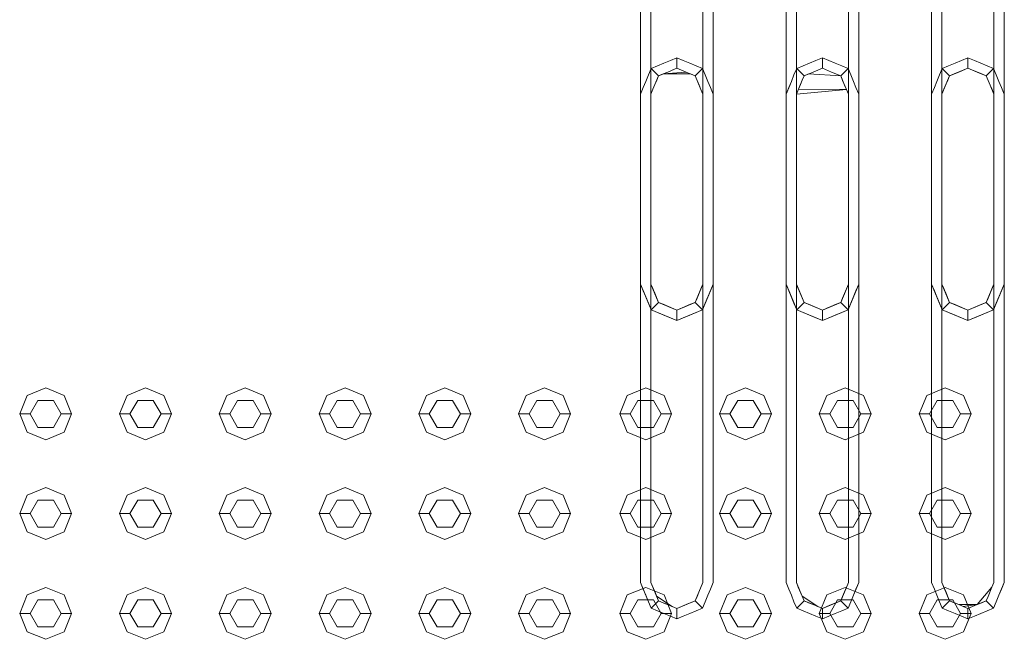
# Model space of a CAD drawing. Header units: millimetres. Extents: x 2 to 902, y -447 to 199.
# Tile 552 of 656: x 26.265 to 27.212, y 156.175 to 156.772. Entities that reach past the tile are written whole.
import ezdxf

# ---------------------------------------------------------------- set-up
doc = ezdxf.new("R2010")
doc.units = ezdxf.units.MM
doc.header["$MEASUREMENT"] = 0
doc.layers.add('IFC-Elemento construtivo genérico-Contorno', color=253, linetype='Continuous', lineweight=5)

msp = doc.modelspace()

# ---------------------------------------------------------------- linework, layer by layer
at = {"layer": 'IFC-Elemento construtivo genérico-Contorno', "color": 7, "lineweight": 5}
for p, q in [((26.86211, 156.51743), (26.86211, 156.98743)), ((26.87211, 156.51743), (26.87211, 156.98743)), ((26.92211, 156.51743), (26.92211, 156.98743)), ((26.93211, 156.51743), (26.93211, 156.98743)), ((27.00211, 156.51743), (27.00211, 156.98743)), ((27.01211, 156.51743), (27.01211, 156.98743)), ((27.06211, 156.51743), (27.06211, 156.98743)), ((27.07211, 156.51743), (27.07211, 156.98743)), ((27.14211, 156.51743), (27.14211, 156.98743)), ((27.15211, 156.51743), (27.15211, 156.98743)), ((27.20211, 156.51743), (27.20211, 156.98743)), ((27.21211, 156.51743), (27.21211, 156.98743)), ((26.88473, 156.73007), (26.89092, 156.73263)), ((26.89092, 156.73263), (26.89711, 156.7352)), ((26.89711, 156.7252), (26.89711, 156.7352)), ((26.89711, 156.7352), (26.90329, 156.73263)), ((26.90329, 156.73263), (26.90948, 156.73007)), ((27.02473, 156.73007), (27.03092, 156.73263)), ((27.03092, 156.73263), (27.03711, 156.7352)), ((27.03711, 156.7252), (27.03711, 156.7352)), ((27.03711, 156.7352), (27.04329, 156.73263)), ((27.04329, 156.73263), (27.04948, 156.73007)), ((27.16473, 156.73007), (27.17092, 156.73263)), ((27.17092, 156.73263), (27.17711, 156.7352)), ((27.17711, 156.7252), (27.17711, 156.7352)), ((27.17711, 156.7352), (27.18329, 156.73263)), ((27.18329, 156.73263), (27.18948, 156.73007)), ((26.86979, 156.71876), (26.87236, 156.72495)), ((26.87236, 156.72495), (26.87854, 156.72751)), ((26.87236, 156.72495), (26.87943, 156.71788)), ((26.87854, 156.72751), (26.88473, 156.73007)), ((26.87943, 156.71788), (26.88827, 156.72154)), ((26.88383, 156.7197), (26.90594, 156.72154)), ((26.88385, 156.7197), (26.88827, 156.72154)), ((26.88827, 156.72154), (26.89711, 156.7252)), ((26.88827, 156.72154), (26.89269, 156.72336)), ((26.89269, 156.72336), (26.89711, 156.7252)), ((26.89711, 156.7252), (26.90594, 156.72154)), ((26.89711, 156.7252), (26.90153, 156.72336)), ((26.90153, 156.72336), (26.90594, 156.72154)), ((26.90594, 156.72154), (26.91478, 156.71788)), ((26.90948, 156.73007), (26.91567, 156.72751)), ((26.91478, 156.71788), (26.92186, 156.72495)), ((26.91567, 156.72751), (26.92186, 156.72495)), ((26.92186, 156.72495), (26.92442, 156.71876)), ((27.00979, 156.71876), (27.01236, 156.72495)), ((27.01236, 156.72495), (27.01854, 156.72751)), ((27.01236, 156.72495), (27.01943, 156.71788)), ((27.01854, 156.72751), (27.02473, 156.73007)), ((27.01943, 156.71788), (27.02827, 156.72154)), ((27.02827, 156.72154), (27.03711, 156.7252)), ((27.03711, 156.7252), (27.04594, 156.72154)), ((27.04594, 156.72154), (27.05478, 156.71788)), ((27.04948, 156.73007), (27.05567, 156.72751)), ((27.05478, 156.71788), (27.06186, 156.72495)), ((27.05567, 156.72751), (27.06186, 156.72495)), ((27.06186, 156.72495), (27.06442, 156.71876)), ((27.14979, 156.71876), (27.15236, 156.72495)), ((27.15236, 156.72495), (27.15854, 156.72751)), ((27.15236, 156.72495), (27.15943, 156.71788)), ((27.15854, 156.72751), (27.16473, 156.73007)), ((27.15943, 156.71788), (27.17711, 156.7252)), ((27.15943, 156.71788), (27.16827, 156.72154)), ((27.16385, 156.7197), (27.17269, 156.72336)), ((27.16827, 156.72154), (27.17711, 156.7252)), ((27.17269, 156.72336), (27.17711, 156.7252)), ((27.17711, 156.7252), (27.18594, 156.72154)), ((27.17711, 156.7252), (27.18153, 156.72336)), ((27.18153, 156.72336), (27.19036, 156.7197)), ((27.18594, 156.72154), (27.19478, 156.71788)), ((27.18948, 156.73007), (27.19567, 156.72751)), ((27.19478, 156.71788), (27.20186, 156.72495)), ((27.19567, 156.72751), (27.20186, 156.72495)), ((27.20186, 156.72495), (27.20442, 156.71876)), ((26.86483, 156.70677), (26.86723, 156.71257)), ((26.86723, 156.71257), (26.86979, 156.71876)), ((26.876, 156.70958), (26.87943, 156.71788)), ((26.876, 156.70958), (26.87771, 156.71373)), ((26.87771, 156.71373), (26.87943, 156.71788)), ((26.87943, 156.71788), (26.88385, 156.7197)), ((26.88385, 156.7197), (26.91038, 156.7197)), ((26.91036, 156.7197), (26.91478, 156.71788)), ((26.91478, 156.71788), (26.91844, 156.70904)), ((26.91478, 156.71788), (26.91661, 156.71345)), ((26.91661, 156.71345), (26.92028, 156.70461)), ((26.92442, 156.71876), (26.92698, 156.71257)), ((26.92698, 156.71257), (26.92938, 156.70677)), ((27.00211, 156.7002), (27.00723, 156.71257)), ((27.00483, 156.70677), (27.00723, 156.71257)), ((27.00723, 156.71257), (27.00979, 156.71876)), ((27.01405, 156.7049), (27.01771, 156.71373)), ((27.016, 156.70958), (27.01771, 156.71373)), ((27.01771, 156.71373), (27.01943, 156.71788)), ((27.01943, 156.71788), (27.02385, 156.7197)), ((27.02385, 156.7197), (27.05478, 156.71788)), ((27.05478, 156.71788), (27.05844, 156.70904)), ((27.05478, 156.71788), (27.05661, 156.71345)), ((27.05661, 156.71345), (27.06028, 156.70461)), ((27.06442, 156.71876), (27.06698, 156.71257)), ((27.06698, 156.71257), (27.06938, 156.70677)), ((27.14483, 156.70677), (27.14723, 156.71257)), ((27.14723, 156.71257), (27.14979, 156.71876)), ((27.15211, 156.7002), (27.15943, 156.71788)), ((27.15405, 156.7049), (27.15943, 156.71788)), ((27.156, 156.70958), (27.15943, 156.71788)), ((27.156, 156.70958), (27.15771, 156.71373)), ((27.15771, 156.71373), (27.15943, 156.71788)), ((27.15943, 156.71788), (27.16385, 156.7197)), ((27.19036, 156.7197), (27.19478, 156.71788)), ((27.19478, 156.71788), (27.19844, 156.70904)), ((27.19478, 156.71788), (27.19661, 156.71345)), ((27.19661, 156.71345), (27.19844, 156.70904)), ((27.20442, 156.71876), (27.20698, 156.71257)), ((27.20698, 156.71257), (27.20938, 156.70677)), ((26.86211, 156.7002), (26.86483, 156.70677)), ((26.87211, 156.7002), (26.87405, 156.7049)), ((26.87405, 156.7049), (26.876, 156.70958)), ((26.91844, 156.70904), (26.92028, 156.70461)), ((26.92028, 156.70461), (26.92211, 156.7002)), ((26.92938, 156.70677), (26.93211, 156.7002)), ((27.00211, 156.7002), (27.00483, 156.70677)), ((27.01211, 156.7002), (27.01405, 156.7049)), ((27.01211, 156.7002), (27.06028, 156.70461)), ((27.01405, 156.7049), (27.016, 156.70958)), ((27.01405, 156.7049), (27.06028, 156.70461)), ((27.05844, 156.70904), (27.06028, 156.70461)), ((27.06028, 156.70461), (27.06211, 156.7002)), ((27.06938, 156.70677), (27.07211, 156.7002)), ((27.14211, 156.7002), (27.14483, 156.70677)), ((27.15211, 156.7002), (27.15405, 156.7049)), ((27.15405, 156.7049), (27.156, 156.70958)), ((27.19844, 156.70904), (27.20211, 156.7002)), ((27.19844, 156.70904), (27.20028, 156.70461)), ((27.20028, 156.70461), (27.20211, 156.7002)), ((27.20938, 156.70677), (27.21211, 156.7002)), ((26.86211, 156.2302), (26.86211, 156.7002)), ((26.87211, 156.2302), (26.87211, 156.7002)), ((26.92211, 156.2302), (26.92211, 156.7002)), ((26.93211, 156.2302), (26.93211, 156.7002)), ((27.00211, 156.2302), (27.00211, 156.7002)), ((27.01211, 156.2302), (27.01211, 156.7002)), ((27.06211, 156.2302), (27.06211, 156.7002)), ((27.07211, 156.2302), (27.07211, 156.7002)), ((27.14211, 156.2302), (27.14211, 156.7002)), ((27.15211, 156.2302), (27.15211, 156.7002)), ((27.20211, 156.2302), (27.20211, 156.7002)), ((27.21211, 156.2302), (27.21211, 156.7002)), ((26.86211, 156.51743), (26.86723, 156.50505)), ((26.86211, 156.51743), (26.86483, 156.51085)), ((26.86211, 156.51743), (26.86979, 156.49887)), ((26.86211, 156.51743), (26.87236, 156.49268)), ((26.87211, 156.51743), (26.87943, 156.49975)), ((26.87211, 156.51743), (26.87577, 156.50859)), ((26.87211, 156.51743), (26.8776, 156.50417)), ((26.87211, 156.51743), (26.87394, 156.51301)), ((26.87394, 156.51301), (26.87943, 156.49975)), ((26.91478, 156.49975), (26.92211, 156.51743)), ((26.9165, 156.5039), (26.92211, 156.51743)), ((26.91822, 156.50804), (26.92016, 156.51274)), ((26.92016, 156.51274), (26.92211, 156.51743)), ((26.92186, 156.49268), (26.93211, 156.51743)), ((26.92938, 156.51085), (26.93211, 156.51743)), ((27.00211, 156.51743), (27.00723, 156.50505)), ((27.00211, 156.51743), (27.00483, 156.51085)), ((27.00211, 156.51743), (27.00979, 156.49887)), ((27.00211, 156.51743), (27.01236, 156.49268)), ((27.01211, 156.51743), (27.01943, 156.49975)), ((27.01211, 156.51743), (27.01577, 156.50859)), ((27.01211, 156.51743), (27.0176, 156.50417)), ((27.01211, 156.51743), (27.01394, 156.51301)), ((27.01394, 156.51301), (27.01943, 156.49975)), ((27.05478, 156.49975), (27.06211, 156.51743)), ((27.0565, 156.5039), (27.06211, 156.51743)), ((27.05822, 156.50804), (27.06016, 156.51274)), ((27.06016, 156.51274), (27.06211, 156.51743)), ((27.06186, 156.49268), (27.07211, 156.51743)), ((27.06938, 156.51085), (27.07211, 156.51743)), ((27.14211, 156.51743), (27.14723, 156.50505)), ((27.14211, 156.51743), (27.14483, 156.51085)), ((27.14211, 156.51743), (27.14979, 156.49887)), ((27.14211, 156.51743), (27.15236, 156.49268)), ((27.15211, 156.51743), (27.15943, 156.49975)), ((27.15211, 156.51743), (27.15577, 156.50859)), ((27.15211, 156.51743), (27.1576, 156.50417)), ((27.15211, 156.51743), (27.15394, 156.51301)), ((27.15394, 156.51301), (27.15943, 156.49975)), ((27.19478, 156.49975), (27.20211, 156.51743)), ((27.1965, 156.5039), (27.20211, 156.51743)), ((27.19822, 156.50804), (27.20016, 156.51274)), ((27.20016, 156.51274), (27.20211, 156.51743)), ((27.20186, 156.49268), (27.21211, 156.51743)), ((27.20938, 156.51085), (27.21211, 156.51743)), ((26.86483, 156.51085), (26.86723, 156.50505)), ((26.86723, 156.50505), (26.87236, 156.49268)), ((26.87577, 156.50859), (26.87943, 156.49975)), ((26.8776, 156.50417), (26.87943, 156.49975)), ((26.91478, 156.49975), (26.9165, 156.5039)), ((26.9165, 156.5039), (26.91822, 156.50804)), ((26.92186, 156.49268), (26.92938, 156.51085)), ((26.92186, 156.49268), (26.92698, 156.50505)), ((26.92442, 156.49887), (26.92698, 156.50505)), ((27.00483, 156.51085), (27.00723, 156.50505)), ((27.00723, 156.50505), (27.01236, 156.49268)), ((27.01577, 156.50859), (27.01943, 156.49975)), ((27.0176, 156.50417), (27.01943, 156.49975)), ((27.05478, 156.49975), (27.0565, 156.5039)), ((27.0565, 156.5039), (27.05822, 156.50804)), ((27.06186, 156.49268), (27.06938, 156.51085)), ((27.06186, 156.49268), (27.06698, 156.50505)), ((27.06442, 156.49887), (27.06698, 156.50505)), ((27.14483, 156.51085), (27.14723, 156.50505)), ((27.14723, 156.50505), (27.15236, 156.49268)), ((27.15577, 156.50859), (27.15943, 156.49975)), ((27.1576, 156.50417), (27.15943, 156.49975)), ((27.19478, 156.49975), (27.1965, 156.5039)), ((27.1965, 156.5039), (27.19822, 156.50804)), ((27.20186, 156.49268), (27.20938, 156.51085)), ((27.20186, 156.49268), (27.20698, 156.50505)), ((27.20442, 156.49887), (27.20698, 156.50505)), ((26.86979, 156.49887), (26.87236, 156.49268)), ((26.87236, 156.49268), (26.87943, 156.49975)), ((26.87943, 156.49975), (26.89711, 156.49243)), ((26.87943, 156.49975), (26.88827, 156.49609)), ((26.87943, 156.49975), (26.89269, 156.49426)), ((26.87943, 156.49975), (26.88385, 156.49792)), ((26.88385, 156.49792), (26.89711, 156.49243)), ((26.88827, 156.49609), (26.89711, 156.49243)), ((26.89269, 156.49426), (26.89711, 156.49243)), ((26.89711, 156.49243), (26.91478, 156.49975)), ((26.89711, 156.49243), (26.91036, 156.49792)), ((26.89711, 156.49243), (26.90594, 156.49609)), ((26.89711, 156.49243), (26.90153, 156.49426)), ((26.90153, 156.49426), (26.91478, 156.49975)), ((26.90594, 156.49609), (26.91478, 156.49975)), ((26.91036, 156.49792), (26.91478, 156.49975)), ((26.91478, 156.49975), (26.92186, 156.49268)), ((26.92186, 156.49268), (26.92442, 156.49887)), ((27.00979, 156.49887), (27.01236, 156.49268)), ((27.01236, 156.49268), (27.01943, 156.49975)), ((27.01943, 156.49975), (27.03711, 156.49243)), ((27.01943, 156.49975), (27.02827, 156.49609)), ((27.01943, 156.49975), (27.03269, 156.49426)), ((27.01943, 156.49975), (27.02385, 156.49792)), ((27.02385, 156.49792), (27.03711, 156.49243)), ((27.02827, 156.49609), (27.03711, 156.49243)), ((27.03269, 156.49426), (27.03711, 156.49243)), ((27.03711, 156.49243), (27.05478, 156.49975)), ((27.03711, 156.49243), (27.05036, 156.49792)), ((27.03711, 156.49243), (27.04594, 156.49609)), ((27.03711, 156.49243), (27.04153, 156.49426)), ((27.04153, 156.49426), (27.05478, 156.49975)), ((27.04594, 156.49609), (27.05478, 156.49975)), ((27.05036, 156.49792), (27.05478, 156.49975)), ((27.05478, 156.49975), (27.06186, 156.49268)), ((27.06186, 156.49268), (27.06442, 156.49887)), ((27.14979, 156.49887), (27.15236, 156.49268)), ((27.15236, 156.49268), (27.15943, 156.49975)), ((27.15943, 156.49975), (27.17711, 156.49243)), ((27.15943, 156.49975), (27.16827, 156.49609)), ((27.15943, 156.49975), (27.17269, 156.49426)), ((27.15943, 156.49975), (27.16385, 156.49792)), ((27.16385, 156.49792), (27.17711, 156.49243)), ((27.16827, 156.49609), (27.17711, 156.49243)), ((27.17269, 156.49426), (27.17711, 156.49243)), ((27.17711, 156.49243), (27.19478, 156.49975)), ((27.17711, 156.49243), (27.19036, 156.49792)), ((27.17711, 156.49243), (27.18594, 156.49609)), ((27.17711, 156.49243), (27.18153, 156.49426)), ((27.18153, 156.49426), (27.19478, 156.49975)), ((27.18594, 156.49609), (27.19478, 156.49975)), ((27.19036, 156.49792), (27.19478, 156.49975)), ((27.19478, 156.49975), (27.20186, 156.49268)), ((27.20186, 156.49268), (27.20442, 156.49887)), ((26.87236, 156.49268), (26.89711, 156.48243)), ((26.87236, 156.49268), (26.88473, 156.48755)), ((26.87236, 156.49268), (26.87854, 156.49012)), ((26.87236, 156.49268), (26.89092, 156.48499)), ((26.87854, 156.49012), (26.89711, 156.48243)), ((26.88473, 156.48755), (26.89711, 156.48243)), ((26.89092, 156.48499), (26.89711, 156.48243)), ((26.89711, 156.48243), (26.92186, 156.49268)), ((26.89711, 156.48243), (26.89711, 156.49243)), ((26.89711, 156.48243), (26.91567, 156.49012)), ((26.89711, 156.48243), (26.90948, 156.48755)), ((26.89711, 156.48243), (26.90329, 156.48499)), ((26.90329, 156.48499), (26.92186, 156.49268)), ((26.90948, 156.48755), (26.92186, 156.49268)), ((26.91567, 156.49012), (26.92186, 156.49268)), ((27.01236, 156.49268), (27.03711, 156.48243)), ((27.01236, 156.49268), (27.02473, 156.48755)), ((27.01236, 156.49268), (27.01854, 156.49012)), ((27.01236, 156.49268), (27.03092, 156.48499)), ((27.01854, 156.49012), (27.03711, 156.48243)), ((27.02473, 156.48755), (27.03711, 156.48243)), ((27.03092, 156.48499), (27.03711, 156.48243)), ((27.03711, 156.48243), (27.06186, 156.49268)), ((27.03711, 156.48243), (27.03711, 156.49243)), ((27.03711, 156.48243), (27.05567, 156.49012)), ((27.03711, 156.48243), (27.04948, 156.48755)), ((27.03711, 156.48243), (27.04329, 156.48499)), ((27.04329, 156.48499), (27.06186, 156.49268)), ((27.04948, 156.48755), (27.06186, 156.49268)), ((27.05567, 156.49012), (27.06186, 156.49268)), ((27.15236, 156.49268), (27.17711, 156.48243)), ((27.15236, 156.49268), (27.16473, 156.48755)), ((27.15236, 156.49268), (27.15854, 156.49012)), ((27.15236, 156.49268), (27.17092, 156.48499)), ((27.15854, 156.49012), (27.17711, 156.48243)), ((27.16473, 156.48755), (27.17711, 156.48243)), ((27.17092, 156.48499), (27.17711, 156.48243)), ((27.17711, 156.48243), (27.20186, 156.49268)), ((27.17711, 156.48243), (27.17711, 156.49243)), ((27.17711, 156.48243), (27.19567, 156.49012)), ((27.17711, 156.48243), (27.18948, 156.48755)), ((27.17711, 156.48243), (27.18329, 156.48499)), ((27.18329, 156.48499), (27.20186, 156.49268)), ((27.18948, 156.48755), (27.20186, 156.49268)), ((27.19567, 156.49012), (27.20186, 156.49268)), ((26.26492, 156.39243), (26.27225, 156.41011)), ((26.27225, 156.41011), (26.28992, 156.41743)), ((26.28992, 156.41743), (26.3076, 156.41011)), ((26.3076, 156.41011), (26.31492, 156.39243)), ((26.36092, 156.39243), (26.36825, 156.41011)), ((26.36825, 156.41011), (26.38592, 156.41743)), ((26.38592, 156.41743), (26.4036, 156.41011)), ((26.4036, 156.41011), (26.41092, 156.39243)), ((26.45692, 156.39243), (26.46425, 156.41011)), ((26.46425, 156.41011), (26.48192, 156.41743)), ((26.48192, 156.41743), (26.4996, 156.41011)), ((26.4996, 156.41011), (26.50692, 156.39243)), ((26.55292, 156.39243), (26.56025, 156.41011)), ((26.56025, 156.41011), (26.57792, 156.41743)), ((26.57792, 156.41743), (26.5956, 156.41011)), ((26.5956, 156.41011), (26.60292, 156.39243)), ((26.64892, 156.39243), (26.65625, 156.41011)), ((26.65625, 156.41011), (26.67392, 156.41743)), ((26.67392, 156.41743), (26.6916, 156.41011)), ((26.6916, 156.41011), (26.69892, 156.39243)), ((26.74492, 156.39243), (26.75225, 156.41011)), ((26.75225, 156.41011), (26.76992, 156.41743)), ((26.76992, 156.41743), (26.7876, 156.41011)), ((26.7876, 156.41011), (26.79492, 156.39243)), ((26.84211, 156.39243), (26.84943, 156.41011)), ((26.84943, 156.41011), (26.86711, 156.41743)), ((26.86711, 156.41743), (26.88478, 156.41011)), ((26.88478, 156.41011), (26.89211, 156.39243)), ((26.93811, 156.39243), (26.94543, 156.41011)), ((26.94543, 156.41011), (26.96311, 156.41743)), ((26.96311, 156.41743), (26.98078, 156.41011)), ((26.98078, 156.41011), (26.98811, 156.39243)), ((27.03411, 156.39243), (27.04143, 156.41011)), ((27.04143, 156.41011), (27.05911, 156.41743)), ((27.05911, 156.41743), (27.07678, 156.41011)), ((27.07678, 156.41011), (27.08411, 156.39243)), ((27.13011, 156.39243), (27.13743, 156.41011)), ((27.13743, 156.41011), (27.15511, 156.41743)), ((27.15511, 156.41743), (27.17278, 156.41011)), ((27.17278, 156.41011), (27.18011, 156.39243)), ((26.27492, 156.39243), (26.28242, 156.40542)), ((26.28242, 156.40542), (26.29742, 156.40542)), ((26.29742, 156.40542), (26.30492, 156.39243)), ((26.37092, 156.39243), (26.37842, 156.40542)), ((26.37842, 156.40542), (26.39342, 156.40542)), ((26.39342, 156.40542), (26.40092, 156.39243)), ((26.46692, 156.39243), (26.47442, 156.40542)), ((26.47442, 156.40542), (26.48942, 156.40542)), ((26.48942, 156.40542), (26.49692, 156.39243)), ((26.56292, 156.39243), (26.57042, 156.40542)), ((26.57042, 156.40542), (26.58542, 156.40542)), ((26.58542, 156.40542), (26.59292, 156.39243)), ((26.65892, 156.39243), (26.66642, 156.40542)), ((26.66642, 156.40542), (26.68142, 156.40542)), ((26.68142, 156.40542), (26.68892, 156.39243)), ((26.75492, 156.39243), (26.76242, 156.40542)), ((26.76242, 156.40542), (26.77742, 156.40542)), ((26.77742, 156.40542), (26.78492, 156.39243)), ((26.85211, 156.39243), (26.85961, 156.40542)), ((26.85961, 156.40542), (26.87461, 156.40542)), ((26.87461, 156.40542), (26.88211, 156.39243)), ((26.94811, 156.39243), (26.95561, 156.40542)), ((26.95561, 156.40542), (26.97061, 156.40542)), ((26.97061, 156.40542), (26.97811, 156.39243)), ((27.04411, 156.39243), (27.05161, 156.40542)), ((27.05161, 156.40542), (27.06661, 156.40542)), ((27.06661, 156.40542), (27.07411, 156.39243)), ((27.14011, 156.39243), (27.14761, 156.40542)), ((27.14761, 156.40542), (27.16261, 156.40542)), ((27.16261, 156.40542), (27.17011, 156.39243)), ((26.26492, 156.39243), (26.27492, 156.39243)), ((26.26492, 156.39243), (26.27225, 156.37475)), ((26.27492, 156.39243), (26.28242, 156.37944)), ((26.29742, 156.37944), (26.30492, 156.39243)), ((26.30492, 156.39243), (26.31492, 156.39243)), ((26.3076, 156.37475), (26.31492, 156.39243)), ((26.36092, 156.39243), (26.37092, 156.39243)), ((26.36092, 156.39243), (26.36825, 156.37475)), ((26.37092, 156.39243), (26.37842, 156.37944)), ((26.39342, 156.37944), (26.40092, 156.39243)), ((26.40092, 156.39243), (26.41092, 156.39243)), ((26.4036, 156.37475), (26.41092, 156.39243)), ((26.45692, 156.39243), (26.46692, 156.39243)), ((26.45692, 156.39243), (26.46425, 156.37475)), ((26.46692, 156.39243), (26.47442, 156.37944)), ((26.48942, 156.37944), (26.49692, 156.39243)), ((26.49692, 156.39243), (26.50692, 156.39243)), ((26.4996, 156.37475), (26.50692, 156.39243)), ((26.55292, 156.39243), (26.56292, 156.39243)), ((26.55292, 156.39243), (26.56025, 156.37475)), ((26.56292, 156.39243), (26.57042, 156.37944)), ((26.58542, 156.37944), (26.59292, 156.39243)), ((26.59292, 156.39243), (26.60292, 156.39243)), ((26.5956, 156.37475), (26.60292, 156.39243)), ((26.64892, 156.39243), (26.65892, 156.39243)), ((26.64892, 156.39243), (26.65625, 156.37475)), ((26.65892, 156.39243), (26.66642, 156.37944)), ((26.68142, 156.37944), (26.68892, 156.39243)), ((26.68892, 156.39243), (26.69892, 156.39243)), ((26.6916, 156.37475), (26.69892, 156.39243)), ((26.74492, 156.39243), (26.75492, 156.39243)), ((26.74492, 156.39243), (26.75225, 156.37475)), ((26.75492, 156.39243), (26.76242, 156.37944)), ((26.77742, 156.37944), (26.78492, 156.39243)), ((26.78492, 156.39243), (26.79492, 156.39243)), ((26.7876, 156.37475), (26.79492, 156.39243)), ((26.84211, 156.39243), (26.85211, 156.39243)), ((26.84211, 156.39243), (26.84943, 156.37475)), ((26.85211, 156.39243), (26.85961, 156.37944)), ((26.87461, 156.37944), (26.88211, 156.39243)), ((26.88211, 156.39243), (26.89211, 156.39243)), ((26.88478, 156.37475), (26.89211, 156.39243)), ((26.93811, 156.39243), (26.94811, 156.39243)), ((26.93811, 156.39243), (26.94543, 156.37475)), ((26.94811, 156.39243), (26.95561, 156.37944)), ((26.97061, 156.37944), (26.97811, 156.39243)), ((26.97811, 156.39243), (26.98811, 156.39243)), ((26.98078, 156.37475), (26.98811, 156.39243)), ((27.03411, 156.39243), (27.04411, 156.39243)), ((27.03411, 156.39243), (27.04143, 156.37475)), ((27.04411, 156.39243), (27.05161, 156.37944)), ((27.06661, 156.37944), (27.07411, 156.39243)), ((27.07411, 156.39243), (27.08411, 156.39243)), ((27.07678, 156.37475), (27.08411, 156.39243)), ((27.13011, 156.39243), (27.14011, 156.39243)), ((27.13011, 156.39243), (27.13743, 156.37475)), ((27.14011, 156.39243), (27.14761, 156.37944)), ((27.16261, 156.37944), (27.17011, 156.39243)), ((27.17011, 156.39243), (27.18011, 156.39243)), ((27.17278, 156.37475), (27.18011, 156.39243)), ((26.27225, 156.37475), (26.28992, 156.36743)), ((26.28242, 156.37944), (26.29742, 156.37944)), ((26.28992, 156.36743), (26.3076, 156.37475)), ((26.36825, 156.37475), (26.38592, 156.36743)), ((26.37842, 156.37944), (26.39342, 156.37944)), ((26.38592, 156.36743), (26.4036, 156.37475)), ((26.46425, 156.37475), (26.48192, 156.36743)), ((26.47442, 156.37944), (26.48942, 156.37944)), ((26.48192, 156.36743), (26.4996, 156.37475)), ((26.56025, 156.37475), (26.57792, 156.36743)), ((26.57042, 156.37944), (26.58542, 156.37944)), ((26.57792, 156.36743), (26.5956, 156.37475)), ((26.65625, 156.37475), (26.67392, 156.36743)), ((26.66642, 156.37944), (26.68142, 156.37944)), ((26.67392, 156.36743), (26.6916, 156.37475)), ((26.75225, 156.37475), (26.76992, 156.36743)), ((26.76242, 156.37944), (26.77742, 156.37944)), ((26.76992, 156.36743), (26.7876, 156.37475)), ((26.84943, 156.37475), (26.86711, 156.36743)), ((26.85961, 156.37944), (26.87461, 156.37944)), ((26.86711, 156.36743), (26.88478, 156.37475)), ((26.94543, 156.37475), (26.96311, 156.36743)), ((26.95561, 156.37944), (26.97061, 156.37944)), ((26.96311, 156.36743), (26.98078, 156.37475)), ((27.04143, 156.37475), (27.05911, 156.36743)), ((27.05161, 156.37944), (27.06661, 156.37944)), ((27.05911, 156.36743), (27.07678, 156.37475)), ((27.13743, 156.37475), (27.15511, 156.36743)), ((27.14761, 156.37944), (27.16261, 156.37944)), ((27.15511, 156.36743), (27.17278, 156.37475)), ((26.26492, 156.29643), (26.27225, 156.31411)), ((26.27225, 156.31411), (26.28992, 156.32143)), ((26.28992, 156.32143), (26.3076, 156.31411)), ((26.3076, 156.31411), (26.31492, 156.29643)), ((26.36092, 156.29643), (26.36825, 156.31411)), ((26.36825, 156.31411), (26.38592, 156.32143)), ((26.38592, 156.32143), (26.4036, 156.31411)), ((26.4036, 156.31411), (26.41092, 156.29643)), ((26.45692, 156.29643), (26.46425, 156.31411)), ((26.46425, 156.31411), (26.48192, 156.32143)), ((26.48192, 156.32143), (26.4996, 156.31411)), ((26.4996, 156.31411), (26.50692, 156.29643)), ((26.55292, 156.29643), (26.56025, 156.31411)), ((26.56025, 156.31411), (26.57792, 156.32143)), ((26.57792, 156.32143), (26.5956, 156.31411)), ((26.5956, 156.31411), (26.60292, 156.29643)), ((26.64892, 156.29643), (26.65625, 156.31411)), ((26.65625, 156.31411), (26.67392, 156.32143)), ((26.67392, 156.32143), (26.6916, 156.31411)), ((26.6916, 156.31411), (26.69892, 156.29643)), ((26.74492, 156.29643), (26.75225, 156.31411)), ((26.75225, 156.31411), (26.76992, 156.32143)), ((26.76992, 156.32143), (26.7876, 156.31411)), ((26.7876, 156.31411), (26.79492, 156.29643)), ((26.84211, 156.29643), (26.84943, 156.31411)), ((26.84943, 156.31411), (26.86711, 156.32143)), ((26.86711, 156.32143), (26.88478, 156.31411)), ((26.88478, 156.31411), (26.89211, 156.29643)), ((26.93811, 156.29643), (26.94543, 156.31411)), ((26.94543, 156.31411), (26.96311, 156.32143)), ((26.96311, 156.32143), (26.98078, 156.31411)), ((26.98078, 156.31411), (26.98811, 156.29643)), ((27.03411, 156.29643), (27.04143, 156.31411)), ((27.04143, 156.31411), (27.05911, 156.32143)), ((27.05911, 156.32143), (27.07678, 156.31411)), ((27.07678, 156.31411), (27.08411, 156.29643)), ((27.13011, 156.29643), (27.13743, 156.31411)), ((27.13743, 156.31411), (27.15511, 156.32143)), ((27.15511, 156.32143), (27.17278, 156.31411)), ((27.17278, 156.31411), (27.18011, 156.29643)), ((26.27492, 156.29643), (26.28242, 156.30942)), ((26.28242, 156.30942), (26.29742, 156.30942)), ((26.29742, 156.30942), (26.30492, 156.29643)), ((26.37092, 156.29643), (26.37842, 156.30942)), ((26.37842, 156.30942), (26.39342, 156.30942)), ((26.39342, 156.30942), (26.40092, 156.29643)), ((26.46692, 156.29643), (26.47442, 156.30942)), ((26.47442, 156.30942), (26.48942, 156.30942)), ((26.48942, 156.30942), (26.49692, 156.29643)), ((26.56292, 156.29643), (26.57042, 156.30942)), ((26.57042, 156.30942), (26.58542, 156.30942)), ((26.58542, 156.30942), (26.59292, 156.29643)), ((26.65892, 156.29643), (26.66642, 156.30942)), ((26.66642, 156.30942), (26.68142, 156.30942)), ((26.68142, 156.30942), (26.68892, 156.29643)), ((26.75492, 156.29643), (26.76242, 156.30942)), ((26.76242, 156.30942), (26.77742, 156.30942)), ((26.77742, 156.30942), (26.78492, 156.29643)), ((26.85211, 156.29643), (26.85961, 156.30942)), ((26.85961, 156.30942), (26.87461, 156.30942)), ((26.87461, 156.30942), (26.88211, 156.29643)), ((26.94811, 156.29643), (26.95561, 156.30942)), ((26.95561, 156.30942), (26.97061, 156.30942)), ((26.97061, 156.30942), (26.97811, 156.29643)), ((27.04411, 156.29643), (27.05161, 156.30942)), ((27.05161, 156.30942), (27.06661, 156.30942)), ((27.06661, 156.30942), (27.07411, 156.29643)), ((27.14011, 156.29643), (27.14761, 156.30942)), ((27.14761, 156.30942), (27.16261, 156.30942)), ((27.16261, 156.30942), (27.17011, 156.29643)), ((26.26492, 156.29643), (26.27492, 156.29643)), ((26.26492, 156.29643), (26.27225, 156.27875)), ((26.27492, 156.29643), (26.28242, 156.28344)), ((26.29742, 156.28344), (26.30492, 156.29643)), ((26.30492, 156.29643), (26.31492, 156.29643)), ((26.3076, 156.27875), (26.31492, 156.29643)), ((26.36092, 156.29643), (26.37092, 156.29643)), ((26.36092, 156.29643), (26.36825, 156.27875)), ((26.37092, 156.29643), (26.37842, 156.28344)), ((26.39342, 156.28344), (26.40092, 156.29643)), ((26.40092, 156.29643), (26.41092, 156.29643)), ((26.4036, 156.27875), (26.41092, 156.29643)), ((26.45692, 156.29643), (26.46692, 156.29643)), ((26.45692, 156.29643), (26.46425, 156.27875)), ((26.46692, 156.29643), (26.47442, 156.28344)), ((26.48942, 156.28344), (26.49692, 156.29643)), ((26.49692, 156.29643), (26.50692, 156.29643)), ((26.4996, 156.27875), (26.50692, 156.29643)), ((26.55292, 156.29643), (26.56292, 156.29643)), ((26.55292, 156.29643), (26.56025, 156.27875)), ((26.56292, 156.29643), (26.57042, 156.28344)), ((26.58542, 156.28344), (26.59292, 156.29643)), ((26.59292, 156.29643), (26.60292, 156.29643)), ((26.5956, 156.27875), (26.60292, 156.29643)), ((26.64892, 156.29643), (26.65892, 156.29643)), ((26.64892, 156.29643), (26.65625, 156.27875)), ((26.65892, 156.29643), (26.66642, 156.28344)), ((26.68142, 156.28344), (26.68892, 156.29643)), ((26.68892, 156.29643), (26.69892, 156.29643)), ((26.6916, 156.27875), (26.69892, 156.29643)), ((26.74492, 156.29643), (26.75492, 156.29643)), ((26.74492, 156.29643), (26.75225, 156.27875)), ((26.75492, 156.29643), (26.76242, 156.28344)), ((26.77742, 156.28344), (26.78492, 156.29643)), ((26.78492, 156.29643), (26.79492, 156.29643)), ((26.7876, 156.27875), (26.79492, 156.29643)), ((26.84211, 156.29643), (26.85211, 156.29643)), ((26.84211, 156.29643), (26.84943, 156.27875)), ((26.85211, 156.29643), (26.85961, 156.28344)), ((26.87461, 156.28344), (26.88211, 156.29643)), ((26.88211, 156.29643), (26.89211, 156.29643)), ((26.88478, 156.27875), (26.89211, 156.29643)), ((26.93811, 156.29643), (26.94811, 156.29643)), ((26.93811, 156.29643), (26.94543, 156.27875)), ((26.94811, 156.29643), (26.95561, 156.28344)), ((26.97061, 156.28344), (26.97811, 156.29643)), ((26.97811, 156.29643), (26.98811, 156.29643)), ((26.98078, 156.27875), (26.98811, 156.29643)), ((27.03411, 156.29643), (27.04411, 156.29643)), ((27.03411, 156.29643), (27.04143, 156.27875)), ((27.04411, 156.29643), (27.05161, 156.28344)), ((27.06661, 156.28344), (27.07411, 156.29643)), ((27.07411, 156.29643), (27.08411, 156.29643)), ((27.07678, 156.27875), (27.08411, 156.29643)), ((27.13011, 156.29643), (27.14011, 156.29643)), ((27.13011, 156.29643), (27.13743, 156.27875)), ((27.14011, 156.29643), (27.14761, 156.28344)), ((27.16261, 156.28344), (27.17011, 156.29643)), ((27.17011, 156.29643), (27.18011, 156.29643)), ((27.17278, 156.27875), (27.18011, 156.29643)), ((26.27225, 156.27875), (26.28992, 156.27143)), ((26.28242, 156.28344), (26.29742, 156.28344)), ((26.28992, 156.27143), (26.3076, 156.27875)), ((26.36825, 156.27875), (26.38592, 156.27143)), ((26.37842, 156.28344), (26.39342, 156.28344)), ((26.38592, 156.27143), (26.4036, 156.27875)), ((26.46425, 156.27875), (26.48192, 156.27143)), ((26.47442, 156.28344), (26.48942, 156.28344)), ((26.48192, 156.27143), (26.4996, 156.27875)), ((26.56025, 156.27875), (26.57792, 156.27143)), ((26.57042, 156.28344), (26.58542, 156.28344)), ((26.57792, 156.27143), (26.5956, 156.27875)), ((26.65625, 156.27875), (26.67392, 156.27143)), ((26.66642, 156.28344), (26.68142, 156.28344)), ((26.67392, 156.27143), (26.6916, 156.27875)), ((26.75225, 156.27875), (26.76992, 156.27143)), ((26.76242, 156.28344), (26.77742, 156.28344)), ((26.76992, 156.27143), (26.7876, 156.27875)), ((26.84943, 156.27875), (26.86711, 156.27143)), ((26.85961, 156.28344), (26.87461, 156.28344)), ((26.86711, 156.27143), (26.88478, 156.27875)), ((26.94543, 156.27875), (26.96311, 156.27143)), ((26.95561, 156.28344), (26.97061, 156.28344)), ((26.96311, 156.27143), (26.98078, 156.27875)), ((27.04143, 156.27875), (27.05911, 156.27143)), ((27.05161, 156.28344), (27.06661, 156.28344)), ((27.05911, 156.27143), (27.07678, 156.27875)), ((27.13743, 156.27875), (27.15511, 156.27143)), ((27.14761, 156.28344), (27.16261, 156.28344)), ((27.15511, 156.27143), (27.17278, 156.27875)), ((26.86211, 156.2302), (26.86483, 156.22363)), ((26.86211, 156.2302), (26.86979, 156.21163)), ((26.87211, 156.2302), (26.87394, 156.22578)), ((26.87211, 156.2302), (26.87577, 156.22136)), ((26.91822, 156.2208), (26.92211, 156.2302)), ((26.92938, 156.22363), (26.93211, 156.2302)), ((27.00211, 156.2302), (27.00483, 156.22363)), ((27.01211, 156.2302), (27.01394, 156.22578)), ((27.01211, 156.2302), (27.01577, 156.22136)), ((27.05822, 156.2208), (27.06211, 156.2302)), ((27.06698, 156.21783), (27.07211, 156.2302)), ((27.06938, 156.22363), (27.07211, 156.2302)), ((27.14211, 156.2302), (27.14483, 156.22363)), ((27.15211, 156.2302), (27.15577, 156.22136)), ((27.15211, 156.2302), (27.15943, 156.21252)), ((27.15211, 156.2302), (27.15394, 156.22578)), ((27.20016, 156.2255), (27.20211, 156.2302)), ((27.20698, 156.21783), (27.21211, 156.2302)), ((27.20938, 156.22363), (27.21211, 156.2302)), ((26.27225, 156.21811), (26.28992, 156.22543)), ((26.28992, 156.22543), (26.3076, 156.21811)), ((26.36825, 156.21811), (26.38592, 156.22543)), ((26.38592, 156.22543), (26.4036, 156.21811)), ((26.46425, 156.21811), (26.48192, 156.22543)), ((26.48192, 156.22543), (26.4996, 156.21811)), ((26.56025, 156.21811), (26.57792, 156.22543)), ((26.57792, 156.22543), (26.5956, 156.21811)), ((26.65625, 156.21811), (26.67392, 156.22543)), ((26.67392, 156.22543), (26.6916, 156.21811)), ((26.75225, 156.21811), (26.76992, 156.22543)), ((26.76992, 156.22543), (26.7876, 156.21811)), ((26.84943, 156.21811), (26.86711, 156.22543)), ((26.86483, 156.22363), (26.86723, 156.21783)), ((26.86711, 156.22543), (26.88478, 156.21811)), ((26.87394, 156.22578), (26.8776, 156.21694)), ((26.87577, 156.22136), (26.87943, 156.21252)), ((26.91478, 156.21252), (26.91822, 156.2208)), ((26.9165, 156.21666), (26.91822, 156.2208)), ((26.92698, 156.21783), (26.92938, 156.22363)), ((26.94543, 156.21811), (26.96311, 156.22543)), ((26.96311, 156.22543), (26.98078, 156.21811)), ((27.00483, 156.22363), (27.00723, 156.21783)), ((27.01394, 156.22578), (27.0176, 156.21694)), ((27.01577, 156.22136), (27.01943, 156.21252)), ((27.04143, 156.21811), (27.05911, 156.22543)), ((27.05478, 156.21252), (27.05822, 156.2208)), ((27.0565, 156.21666), (27.06016, 156.2255)), ((27.05911, 156.22543), (27.07678, 156.21811)), ((27.06698, 156.21783), (27.06938, 156.22363)), ((27.13743, 156.21811), (27.15511, 156.22543)), ((27.14483, 156.22363), (27.14723, 156.21783)), ((27.15394, 156.22578), (27.15577, 156.22136)), ((27.15511, 156.22543), (27.17278, 156.21811)), ((27.15577, 156.22136), (27.1576, 156.21694)), ((27.15577, 156.22136), (27.15943, 156.21252)), ((27.18594, 156.20886), (27.20016, 156.2255)), ((27.1965, 156.21666), (27.20016, 156.2255)), ((27.20698, 156.21783), (27.20938, 156.22363)), ((26.26492, 156.20043), (26.27225, 156.21811)), ((26.27492, 156.20043), (26.28242, 156.21342)), ((26.28242, 156.21342), (26.29742, 156.21342)), ((26.29742, 156.21342), (26.30492, 156.20043)), ((26.3076, 156.21811), (26.31492, 156.20043)), ((26.36092, 156.20043), (26.36825, 156.21811)), ((26.37092, 156.20043), (26.37842, 156.21342)), ((26.37842, 156.21342), (26.39342, 156.21342)), ((26.39342, 156.21342), (26.40092, 156.20043)), ((26.4036, 156.21811), (26.41092, 156.20043)), ((26.45692, 156.20043), (26.46425, 156.21811)), ((26.46692, 156.20043), (26.47442, 156.21342)), ((26.47442, 156.21342), (26.48942, 156.21342)), ((26.48942, 156.21342), (26.49692, 156.20043)), ((26.4996, 156.21811), (26.50692, 156.20043)), ((26.55292, 156.20043), (26.56025, 156.21811)), ((26.56292, 156.20043), (26.57042, 156.21342)), ((26.57042, 156.21342), (26.58542, 156.21342)), ((26.58542, 156.21342), (26.59292, 156.20043)), ((26.5956, 156.21811), (26.60292, 156.20043)), ((26.64892, 156.20043), (26.65625, 156.21811)), ((26.65892, 156.20043), (26.66642, 156.21342)), ((26.66642, 156.21342), (26.68142, 156.21342)), ((26.68142, 156.21342), (26.68892, 156.20043)), ((26.6916, 156.21811), (26.69892, 156.20043)), ((26.74492, 156.20043), (26.75225, 156.21811)), ((26.75492, 156.20043), (26.76242, 156.21342)), ((26.76242, 156.21342), (26.77742, 156.21342)), ((26.77742, 156.21342), (26.78492, 156.20043)), ((26.7876, 156.21811), (26.79492, 156.20043)), ((26.84211, 156.20043), (26.84943, 156.21811)), ((26.85211, 156.20043), (26.85961, 156.21342)), ((26.85961, 156.21342), (26.87461, 156.21342)), ((26.86723, 156.21783), (26.86979, 156.21163)), ((26.86979, 156.21163), (26.87236, 156.20545)), ((26.87236, 156.20545), (26.87943, 156.21252)), ((26.87461, 156.21342), (26.88211, 156.20043)), ((26.8776, 156.21694), (26.87943, 156.21252)), ((26.8776, 156.21694), (26.89269, 156.20703)), ((26.87943, 156.21252), (26.88385, 156.21069)), ((26.88385, 156.21069), (26.88827, 156.20886)), ((26.88385, 156.21069), (26.89269, 156.20703)), ((26.88478, 156.21811), (26.89211, 156.20043)), ((26.89711, 156.2052), (26.91478, 156.21252)), ((26.90594, 156.20886), (26.91478, 156.21252)), ((26.90594, 156.20886), (26.91036, 156.21069)), ((26.91036, 156.21069), (26.91478, 156.21252)), ((26.91478, 156.21252), (26.9165, 156.21666)), ((26.91478, 156.21252), (26.92186, 156.20545)), ((26.92186, 156.20545), (26.92442, 156.21163)), ((26.92442, 156.21163), (26.92698, 156.21783)), ((26.93811, 156.20043), (26.94543, 156.21811)), ((26.94811, 156.20043), (26.95561, 156.21342)), ((26.95561, 156.21342), (26.97061, 156.21342)), ((26.97061, 156.21342), (26.97811, 156.20043)), ((26.98078, 156.21811), (26.98811, 156.20043)), ((27.00723, 156.21783), (27.00979, 156.21163)), ((27.00979, 156.21163), (27.01236, 156.20545)), ((27.01236, 156.20545), (27.01943, 156.21252)), ((27.0176, 156.21694), (27.01943, 156.21252)), ((27.0176, 156.21694), (27.03269, 156.20703)), ((27.01943, 156.21252), (27.02385, 156.21069)), ((27.01943, 156.21252), (27.02827, 156.20886)), ((27.02385, 156.21069), (27.02827, 156.20886)), ((27.03411, 156.20043), (27.04143, 156.21811)), ((27.03711, 156.2052), (27.05478, 156.21252)), ((27.04411, 156.20043), (27.05161, 156.21342)), ((27.04594, 156.20886), (27.05478, 156.21252)), ((27.04594, 156.20886), (27.05036, 156.21069)), ((27.05036, 156.21069), (27.05478, 156.21252)), ((27.05161, 156.21342), (27.06661, 156.21342)), ((27.05478, 156.21252), (27.0565, 156.21666)), ((27.05478, 156.21252), (27.06186, 156.20545)), ((27.06186, 156.20545), (27.06442, 156.21163)), ((27.06442, 156.21163), (27.06698, 156.21783)), ((27.06661, 156.21342), (27.07411, 156.20043)), ((27.07678, 156.21811), (27.08411, 156.20043)), ((27.13011, 156.20043), (27.13743, 156.21811)), ((27.14011, 156.20043), (27.14761, 156.21342)), ((27.14723, 156.21783), (27.14979, 156.21163)), ((27.14761, 156.21342), (27.16261, 156.21342)), ((27.14979, 156.21163), (27.15236, 156.20545)), ((27.15236, 156.20545), (27.15943, 156.21252)), ((27.1576, 156.21694), (27.15943, 156.21252)), ((27.15943, 156.21252), (27.16827, 156.20886)), ((27.15943, 156.21252), (27.16385, 156.21069)), ((27.16261, 156.21342), (27.17011, 156.20043)), ((27.16385, 156.21069), (27.16827, 156.20886)), ((27.17278, 156.21811), (27.18011, 156.20043)), ((27.18594, 156.20886), (27.19478, 156.21252)), ((27.18594, 156.20886), (27.19036, 156.21069)), ((27.19036, 156.21069), (27.19478, 156.21252)), ((27.19478, 156.21252), (27.1965, 156.21666)), ((27.19478, 156.21252), (27.20186, 156.20545)), ((27.20186, 156.20545), (27.20442, 156.21163)), ((27.20442, 156.21163), (27.20698, 156.21783)), ((26.26492, 156.20043), (26.27492, 156.20043)), ((26.26492, 156.20043), (26.27225, 156.18275)), ((26.27492, 156.20043), (26.28242, 156.18744)), ((26.29742, 156.18744), (26.30492, 156.20043)), ((26.30492, 156.20043), (26.31492, 156.20043)), ((26.3076, 156.18275), (26.31492, 156.20043)), ((26.36092, 156.20043), (26.37092, 156.20043)), ((26.36092, 156.20043), (26.36825, 156.18275)), ((26.37092, 156.20043), (26.37842, 156.18744)), ((26.39342, 156.18744), (26.40092, 156.20043)), ((26.40092, 156.20043), (26.41092, 156.20043)), ((26.4036, 156.18275), (26.41092, 156.20043)), ((26.45692, 156.20043), (26.46692, 156.20043)), ((26.45692, 156.20043), (26.46425, 156.18275)), ((26.46692, 156.20043), (26.47442, 156.18744)), ((26.48942, 156.18744), (26.49692, 156.20043)), ((26.49692, 156.20043), (26.50692, 156.20043)), ((26.4996, 156.18275), (26.50692, 156.20043)), ((26.55292, 156.20043), (26.56292, 156.20043)), ((26.55292, 156.20043), (26.56025, 156.18275)), ((26.56292, 156.20043), (26.57042, 156.18744)), ((26.58542, 156.18744), (26.59292, 156.20043)), ((26.59292, 156.20043), (26.60292, 156.20043)), ((26.5956, 156.18275), (26.60292, 156.20043)), ((26.64892, 156.20043), (26.65892, 156.20043)), ((26.64892, 156.20043), (26.65625, 156.18275)), ((26.65892, 156.20043), (26.66642, 156.18744)), ((26.68142, 156.18744), (26.68892, 156.20043)), ((26.68892, 156.20043), (26.69892, 156.20043)), ((26.6916, 156.18275), (26.69892, 156.20043)), ((26.74492, 156.20043), (26.75492, 156.20043)), ((26.74492, 156.20043), (26.75225, 156.18275)), ((26.75492, 156.20043), (26.76242, 156.18744)), ((26.77742, 156.18744), (26.78492, 156.20043)), ((26.78492, 156.20043), (26.79492, 156.20043)), ((26.7876, 156.18275), (26.79492, 156.20043)), ((26.84211, 156.20043), (26.85211, 156.20043)), ((26.84211, 156.20043), (26.84943, 156.18275)), ((26.85211, 156.20043), (26.85961, 156.18744)), ((26.87236, 156.20545), (26.87854, 156.20288)), ((26.87461, 156.18744), (26.88211, 156.20043)), ((26.87854, 156.20288), (26.88473, 156.20033)), ((26.88211, 156.20043), (26.89211, 156.20043)), ((26.88473, 156.20033), (26.89092, 156.19776)), ((26.88478, 156.18275), (26.89211, 156.20043)), ((26.88827, 156.20886), (26.89269, 156.20703)), ((26.89269, 156.20703), (26.89711, 156.2052)), ((26.89711, 156.2052), (26.90594, 156.20886)), ((26.89711, 156.2052), (26.90153, 156.20703)), ((26.89711, 156.1952), (26.89711, 156.2052)), ((26.90153, 156.20703), (26.90594, 156.20886)), ((26.90329, 156.19776), (26.90948, 156.20033)), ((26.90948, 156.20033), (26.91567, 156.20288)), ((26.91567, 156.20288), (26.92186, 156.20545)), ((26.93811, 156.20043), (26.94811, 156.20043)), ((26.93811, 156.20043), (26.94543, 156.18275)), ((26.94811, 156.20043), (26.95561, 156.18744)), ((26.97061, 156.18744), (26.97811, 156.20043)), ((26.97811, 156.20043), (26.98811, 156.20043)), ((26.98078, 156.18275), (26.98811, 156.20043)), ((27.01236, 156.20545), (27.01854, 156.20288)), ((27.01854, 156.20288), (27.02473, 156.20033)), ((27.02473, 156.20033), (27.03092, 156.19776)), ((27.02827, 156.20886), (27.03711, 156.2052)), ((27.02827, 156.20886), (27.03269, 156.20703)), ((27.03269, 156.20703), (27.03711, 156.2052)), ((27.03411, 156.20043), (27.04411, 156.20043)), ((27.03411, 156.20043), (27.04143, 156.18275)), ((27.03711, 156.2052), (27.04594, 156.20886)), ((27.03711, 156.2052), (27.04153, 156.20703)), ((27.03711, 156.1952), (27.03711, 156.2052)), ((27.04153, 156.20703), (27.04594, 156.20886)), ((27.04329, 156.19776), (27.04948, 156.20033)), ((27.04411, 156.20043), (27.05161, 156.18744)), ((27.04948, 156.20033), (27.05567, 156.20288)), ((27.05567, 156.20288), (27.06186, 156.20545)), ((27.06661, 156.18744), (27.07411, 156.20043)), ((27.07411, 156.20043), (27.08411, 156.20043)), ((27.07678, 156.18275), (27.08411, 156.20043)), ((27.13011, 156.20043), (27.14011, 156.20043)), ((27.13011, 156.20043), (27.13743, 156.18275)), ((27.14011, 156.20043), (27.14761, 156.18744)), ((27.15236, 156.20545), (27.15854, 156.20288)), ((27.15854, 156.20288), (27.16473, 156.20033)), ((27.16261, 156.18744), (27.17011, 156.20043)), ((27.16473, 156.20033), (27.17092, 156.19776)), ((27.16827, 156.20886), (27.18594, 156.20886)), ((27.16827, 156.20886), (27.17269, 156.20703)), ((27.16827, 156.20886), (27.17711, 156.2052)), ((27.17011, 156.20043), (27.18011, 156.20043)), ((27.17269, 156.20703), (27.18594, 156.20886)), ((27.17269, 156.20703), (27.17711, 156.2052)), ((27.17278, 156.18275), (27.18011, 156.20043)), ((27.17711, 156.2052), (27.18594, 156.20886)), ((27.17711, 156.2052), (27.18153, 156.20703)), ((27.17711, 156.1952), (27.17711, 156.2052)), ((27.18153, 156.20703), (27.18594, 156.20886)), ((27.18329, 156.19776), (27.18948, 156.20033)), ((27.18948, 156.20033), (27.19567, 156.20288)), ((27.19567, 156.20288), (27.20186, 156.20545)), ((26.89092, 156.19776), (26.89711, 156.1952)), ((26.89711, 156.1952), (26.90329, 156.19776)), ((27.03092, 156.19776), (27.03711, 156.1952)), ((27.03711, 156.1952), (27.04329, 156.19776)), ((27.17092, 156.19776), (27.17711, 156.1952)), ((27.17711, 156.1952), (27.18329, 156.19776)), ((26.27225, 156.18275), (26.28992, 156.17543)), ((26.28242, 156.18744), (26.29742, 156.18744)), ((26.28992, 156.17543), (26.3076, 156.18275)), ((26.36825, 156.18275), (26.38592, 156.17543)), ((26.37842, 156.18744), (26.39342, 156.18744)), ((26.38592, 156.17543), (26.4036, 156.18275)), ((26.46425, 156.18275), (26.48192, 156.17543)), ((26.47442, 156.18744), (26.48942, 156.18744)), ((26.48192, 156.17543), (26.4996, 156.18275)), ((26.56025, 156.18275), (26.57792, 156.17543)), ((26.57042, 156.18744), (26.58542, 156.18744)), ((26.57792, 156.17543), (26.5956, 156.18275)), ((26.65625, 156.18275), (26.67392, 156.17543)), ((26.66642, 156.18744), (26.68142, 156.18744)), ((26.67392, 156.17543), (26.6916, 156.18275)), ((26.75225, 156.18275), (26.76992, 156.17543)), ((26.76242, 156.18744), (26.77742, 156.18744)), ((26.76992, 156.17543), (26.7876, 156.18275)), ((26.84943, 156.18275), (26.86711, 156.17543)), ((26.85961, 156.18744), (26.87461, 156.18744)), ((26.86711, 156.17543), (26.88478, 156.18275)), ((26.94543, 156.18275), (26.96311, 156.17543)), ((26.95561, 156.18744), (26.97061, 156.18744)), ((26.96311, 156.17543), (26.98078, 156.18275)), ((27.04143, 156.18275), (27.05911, 156.17543)), ((27.05161, 156.18744), (27.06661, 156.18744)), ((27.05911, 156.17543), (27.07678, 156.18275)), ((27.13743, 156.18275), (27.15511, 156.17543)), ((27.14761, 156.18744), (27.16261, 156.18744)), ((27.15511, 156.17543), (27.17278, 156.18275))]:
    msp.add_line(p, q, dxfattribs=at)

doc.saveas('drawing.dxf')
